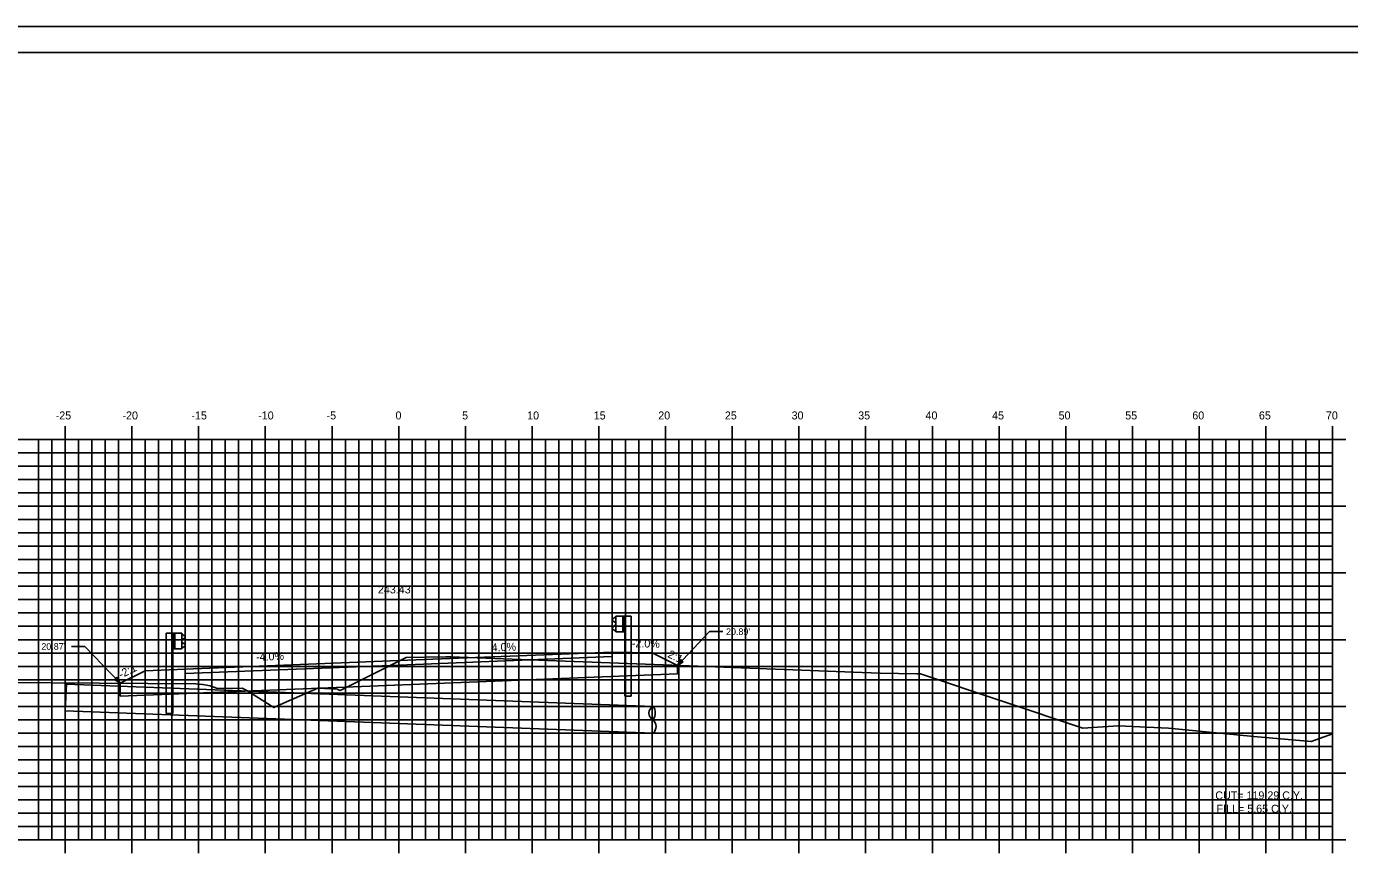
# Model space of a CAD drawing. Extents: x 1170543 to 1177585, y 609599 to 610623.
# Drawn here: x 1173111.6 to 1173210.8, y 609646.6 to 609708.8 of the extents above; entities that cross this region are included whole.
import ezdxf

# ---------------------------------------------------------------- set-up
doc = ezdxf.new("R2010")
doc.units = 0
for name, color, linetype in [('ANNOTATION', 7, 'Continuous'), ('BORDER', 7, 'Continuous'), ('D_Drainage_Text', 7, 'Continuous'), ('D_Guardrail_Beam_Lt', 7, 'Continuous'), ('D_Guardrail_Beam_Rt', 7, 'Continuous'), ('D_Roadway_Centerline', 7, 'Continuous'), ('D_Roadway_Centerline_Text', 7, 'Continuous'), ('D_Roadway_Edge_Shoulder', 7, 'Continuous'), ('D_Roadway_Edge_TW', 7, 'Continuous'), ('D_Roadway_Pavement', 7, 'Continuous'), ('D_Roadway_SlopeLines', 7, 'Continuous'), ('D_Roadway_SubGrade', 7, 'Continuous'), ('H_V ANNOTATION', 7, 'Continuous'), ('MAJOR', 7, 'Continuous'), ('MINOR', 7, 'Continuous'), ('PLOT BOUNDARY', 7, 'Continuous'), ('S_Roadway_Centerline', 7, 'Continuous'), ('SHADING', 7, 'Continuous')]:
    doc.layers.add(name, color=color, linetype=linetype)

msp = doc.modelspace()

# ---------------------------------------------------------------- linework, layer by layer
at = {"layer": 'ANNOTATION'}
for p, q in [((1173160.402, 609660.936), (1173162.789, 609663.473)), ((1173163.789, 609663.473), (1173162.789, 609663.473)), ((1173114.983, 609662.363), (1173115.983, 609662.363)), ((1173118.633, 609659.609), (1173115.983, 609662.363))]:
    msp.add_line(p, q, dxfattribs=at)
for points in [[(1173160.835, 609661.214), (1173160.402, 609660.936), (1173160.653, 609661.386)], [(1173118.377, 609660.056), (1173118.633, 609659.609), (1173118.196, 609659.883)]]:
    msp.add_lwpolyline(points, close=True, dxfattribs=at)
at = {"layer": 'BORDER'}
msp.add_line((1173224.504, 609706.872), (1173064.504, 609706.872), dxfattribs=at)
at = {"layer": 'D_Drainage_Text'}
for p, q in [((1173114.598, 609659.543), (1173114.504, 609657.545)), ((1173158.575, 609657.878), (1173114.58, 609659.543)), ((1173158.576, 609655.876), (1173114.504, 609657.545))]:
    msp.add_line(p, q, dxfattribs=at)
for centre, radius, start, end in [((1173158.828, 609657.369), 0.568, 116.50121, 242.36876), ((1173157.872, 609657.379), 0.861, 323.47952, 35.39045), ((1173158.131, 609656.366), 0.662, 312.12043, 49.03356)]:
    msp.add_arc(centre, radius, start, end, dxfattribs=at)
at = {"layer": 'D_Guardrail_Beam_Lt'}
for p, q in [((1173122.075, 609663.35), (1173122.075, 609657.35)), ((1173122.546, 609663.35), (1173122.075, 609663.35)), ((1173123.233, 609663.35), (1173122.546, 609663.35)), ((1173122.546, 609663.35), (1173122.546, 609662.184)), ((1173122.608, 609663.35), (1173122.608, 609662.184)), ((1173122.712, 609663.35), (1173122.712, 609662.184)), ((1173123.233, 609662.184), (1173123.233, 609663.35)), ((1173123.233, 609663.267), (1173123.307, 609663.253)), ((1173123.467, 609663.003), (1173123.271, 609662.867)), ((1173123.323, 609663.246), (1173123.467, 609663.146)), ((1173122.546, 609662.184), (1173123.233, 609662.184)), ((1173122.567, 609657.35), (1173122.567, 609662.184)), ((1173123.307, 609662.282), (1173123.233, 609662.267)), ((1173123.238, 609662.802), (1173123.238, 609662.732)), ((1173123.271, 609662.668), (1173123.467, 609662.531)), ((1173123.467, 609662.388), (1173123.323, 609662.288)), ((1173122.567, 609657.35), (1173122.075, 609657.35))]:
    msp.add_line(p, q, dxfattribs=at)
for centre, major_axis, start_param, end_param in [((1173123.317, 609662.802), (-0.0789, 0), 5.323254, 6.283185), ((1173123.299, 609663.212), (0.0417, 0), 0.959931, 1.376053), ((1173123.416, 609663.074), (0.0877, 0), 5.323254, 7.243116), ((1173123.317, 609662.732), (-0.0789, 0), 6.283185, 7.243116), ((1173123.299, 609662.322), (0.0417, 0), 4.907132, 5.323254), ((1173123.416, 609662.46), (0.0877, 0), 5.323254, 7.243116)]:
    msp.add_ellipse(centre, major_axis=major_axis, ratio=0.995501, start_param=start_param, end_param=end_param, dxfattribs=at)
at = {"layer": 'D_Guardrail_Beam_Rt'}
for p, q in [((1173155.685, 609664.526), (1173155.542, 609664.426)), ((1173155.542, 609664.283), (1173155.737, 609664.147)), ((1173155.737, 609663.948), (1173155.542, 609663.811)), ((1173155.775, 609664.547), (1173155.701, 609664.533)), ((1173155.771, 609664.082), (1173155.771, 609664.012)), ((1173155.775, 609664.63), (1173156.462, 609664.63)), ((1173155.775, 609663.464), (1173155.775, 609664.63)), ((1173156.296, 609664.63), (1173156.296, 609663.464)), ((1173156.4, 609664.63), (1173156.4, 609663.464)), ((1173156.462, 609664.63), (1173156.933, 609664.63)), ((1173156.462, 609664.63), (1173156.462, 609663.464)), ((1173156.933, 609664.63), (1173156.933, 609658.63)), ((1173155.542, 609663.668), (1173155.685, 609663.568)), ((1173155.701, 609663.562), (1173155.775, 609663.547)), ((1173156.462, 609663.464), (1173155.775, 609663.464)), ((1173156.442, 609658.63), (1173156.442, 609663.464)), ((1173156.442, 609658.63), (1173156.933, 609658.63))]:
    msp.add_line(p, q, dxfattribs=at)
for centre, major_axis, start_param, end_param in [((1173155.592, 609664.354), (-0.0877, 0), 5.323254, 7.243116), ((1173155.709, 609664.492), (-0.0417, 0), 4.907132, 5.323254), ((1173155.692, 609664.082), (0.0789, 0), 0, 0.959931), ((1173155.692, 609664.012), (0.0789, 0), 5.323254, 6.283185), ((1173155.592, 609663.74), (-0.0877, 0), 5.323254, 7.243116), ((1173155.709, 609663.602), (-0.0417, 0), 0.959931, 1.376053)]:
    msp.add_ellipse(centre, major_axis=major_axis, ratio=0.995501, start_param=start_param, end_param=end_param, dxfattribs=at)
at = {"layer": 'D_Roadway_Centerline'}
msp.add_lwpolyline([(1173118.633, 609659.609), (1173118.633, 609659.609), (1173120.504, 609660.545), (1173123.504, 609660.665), (1173139.504, 609661.305), (1173155.504, 609661.945), (1173158.504, 609661.885), (1173160.402, 609660.936)], dxfattribs=at)
at = {"layer": 'D_Roadway_Edge_Shoulder'}
for points in [[(1173155.504, 609661.945), (1173155.504, 609661.611)], [(1173123.504, 609660.665), (1173123.504, 609660.331)]]:
    msp.add_lwpolyline(points, dxfattribs=at)
at = {"layer": 'D_Roadway_Edge_TW'}
msp.add_lwpolyline([(1173123.504, 609660.331), (1173123.504, 609660.665), (1173139.504, 609661.305), (1173155.504, 609661.945), (1173155.504, 609661.611), (1173139.504, 609660.971)], close=True, dxfattribs=at)
at = {"layer": 'D_Roadway_Pavement'}
msp.add_lwpolyline([(1173123.504, 609660.331), (1173123.504, 609660.331), (1173139.504, 609660.971), (1173155.504, 609661.611), (1173155.504, 609661.611), (1173139.504, 609660.971)], close=True, dxfattribs=at)
for points in [[(1173155.504, 609661.611), (1173155.504, 609661.611)], [(1173155.504, 609661.611), (1173155.504, 609661.611)], [(1173123.504, 609660.331), (1173123.504, 609660.331)], [(1173123.504, 609660.331), (1173123.504, 609660.331)]]:
    msp.add_lwpolyline(points, dxfattribs=at)
at = {"layer": 'D_Roadway_SlopeLines'}
for points in [[(1173158.504, 609661.885), (1173160.402, 609660.936)], [(1173120.504, 609660.545), (1173118.633, 609659.609)]]:
    msp.add_lwpolyline(points, dxfattribs=at)
at = {"layer": 'D_Roadway_SubGrade'}
for p, q in [((1173155.504, 609661.945), (1173158.504, 609661.885)), ((1173155.504, 609660.111), (1173155.504, 609661.945)), ((1173158.504, 609661.885), (1173160.402, 609660.936)), ((1173123.504, 609660.331), (1173139.504, 609660.971)), ((1173139.504, 609660.971), (1173155.504, 609661.611)), ((1173155.504, 609661.611), (1173155.504, 609660.111)), ((1173160.402, 609660.936), (1173160.402, 609660.307)), ((1173120.504, 609660.545), (1173118.633, 609659.609)), ((1173123.504, 609660.665), (1173120.504, 609660.545)), ((1173123.504, 609658.831), (1173123.504, 609660.665)), ((1173123.504, 609658.831), (1173123.504, 609660.331)), ((1173118.633, 609659.609), (1173118.633, 609658.637))]:
    msp.add_line(p, q, dxfattribs=at)
at = {"layer": 'MAJOR'}
for p, q in [((1173114.504, 609678.874), (1173114.504, 609677.872)), ((1173119.504, 609678.874), (1173119.504, 609677.872)), ((1173124.504, 609678.874), (1173124.504, 609677.872)), ((1173129.504, 609678.874), (1173129.504, 609677.872)), ((1173134.504, 609678.874), (1173134.504, 609677.872)), ((1173139.504, 609678.874), (1173139.504, 609677.872)), ((1173144.504, 609678.874), (1173144.504, 609677.872)), ((1173149.504, 609678.874), (1173149.504, 609677.872)), ((1173154.504, 609678.874), (1173154.504, 609677.872)), ((1173159.504, 609678.874), (1173159.504, 609677.872)), ((1173164.504, 609678.874), (1173164.504, 609677.872)), ((1173169.504, 609678.874), (1173169.504, 609677.872)), ((1173174.504, 609678.874), (1173174.504, 609677.872)), ((1173179.504, 609678.874), (1173179.504, 609677.872)), ((1173184.504, 609678.874), (1173184.504, 609677.872)), ((1173189.504, 609678.874), (1173189.504, 609677.872)), ((1173194.504, 609678.874), (1173194.504, 609677.872)), ((1173199.504, 609678.874), (1173199.504, 609677.872)), ((1173204.504, 609678.874), (1173204.504, 609677.872)), ((1173209.504, 609678.874), (1173209.504, 609677.872)), ((1173069.504, 609677.872), (1173209.504, 609677.872)), ((1173069.504, 609677.872), (1173209.504, 609677.872)), ((1173114.504, 609647.872), (1173114.504, 609677.872)), ((1173119.504, 609647.872), (1173119.504, 609677.872)), ((1173124.504, 609647.872), (1173124.504, 609677.872)), ((1173129.504, 609647.872), (1173129.504, 609677.872)), ((1173134.504, 609647.872), (1173134.504, 609677.872)), ((1173139.504, 609647.872), (1173139.504, 609677.872)), ((1173144.504, 609647.872), (1173144.504, 609677.872)), ((1173149.504, 609647.872), (1173149.504, 609677.872)), ((1173154.504, 609647.872), (1173154.504, 609677.872)), ((1173159.504, 609647.872), (1173159.504, 609677.872)), ((1173164.504, 609647.872), (1173164.504, 609677.872)), ((1173169.504, 609647.872), (1173169.504, 609677.872)), ((1173174.504, 609647.872), (1173174.504, 609677.872)), ((1173179.504, 609647.872), (1173179.504, 609677.872)), ((1173184.504, 609647.872), (1173184.504, 609677.872)), ((1173189.504, 609647.872), (1173189.504, 609677.872)), ((1173194.504, 609647.872), (1173194.504, 609677.872)), ((1173199.504, 609647.872), (1173199.504, 609677.872)), ((1173204.504, 609647.872), (1173204.504, 609677.872)), ((1173210.506, 609677.872), (1173208.502, 609677.872)), ((1173209.504, 609647.872), (1173209.504, 609677.872)), ((1173209.504, 609647.872), (1173209.504, 609677.872)), ((1173069.504, 609672.872), (1173209.504, 609672.872)), ((1173210.506, 609672.872), (1173208.502, 609672.872)), ((1173069.504, 609667.872), (1173209.504, 609667.872)), ((1173210.506, 609667.872), (1173208.502, 609667.872)), ((1173069.504, 609662.872), (1173209.504, 609662.872)), ((1173210.506, 609662.872), (1173208.502, 609662.872)), ((1173069.504, 609657.872), (1173209.504, 609657.872)), ((1173210.506, 609657.872), (1173208.502, 609657.872)), ((1173069.504, 609652.872), (1173209.504, 609652.872)), ((1173210.506, 609652.872), (1173208.502, 609652.872)), ((1173069.504, 609647.872), (1173209.504, 609647.872)), ((1173069.504, 609647.872), (1173209.504, 609647.872)), ((1173114.504, 609646.87), (1173114.504, 609647.872)), ((1173119.504, 609646.87), (1173119.504, 609647.872)), ((1173124.504, 609646.87), (1173124.504, 609647.872)), ((1173129.504, 609646.87), (1173129.504, 609647.872)), ((1173134.504, 609646.87), (1173134.504, 609647.872)), ((1173139.504, 609646.87), (1173139.504, 609647.872)), ((1173144.504, 609646.87), (1173144.504, 609647.872)), ((1173149.504, 609646.87), (1173149.504, 609647.872)), ((1173154.504, 609646.87), (1173154.504, 609647.872)), ((1173159.504, 609646.87), (1173159.504, 609647.872)), ((1173164.504, 609646.87), (1173164.504, 609647.872)), ((1173169.504, 609646.87), (1173169.504, 609647.872)), ((1173174.504, 609646.87), (1173174.504, 609647.872)), ((1173179.504, 609646.87), (1173179.504, 609647.872)), ((1173184.504, 609646.87), (1173184.504, 609647.872)), ((1173189.504, 609646.87), (1173189.504, 609647.872)), ((1173194.504, 609646.87), (1173194.504, 609647.872)), ((1173199.504, 609646.87), (1173199.504, 609647.872)), ((1173204.504, 609646.87), (1173204.504, 609647.872)), ((1173210.506, 609647.872), (1173208.502, 609647.872)), ((1173209.504, 609646.87), (1173209.504, 609647.872))]:
    msp.add_line(p, q, dxfattribs=at)
at = {"layer": 'MINOR'}
for p, q in [((1173112.504, 609647.872), (1173112.504, 609677.872)), ((1173113.504, 609647.872), (1173113.504, 609677.872)), ((1173115.504, 609647.872), (1173115.504, 609677.872)), ((1173116.504, 609647.872), (1173116.504, 609677.872)), ((1173117.504, 609647.872), (1173117.504, 609677.872)), ((1173118.504, 609647.872), (1173118.504, 609677.872)), ((1173120.504, 609647.872), (1173120.504, 609677.872)), ((1173121.504, 609647.872), (1173121.504, 609677.872)), ((1173122.504, 609647.872), (1173122.504, 609677.872)), ((1173123.504, 609647.872), (1173123.504, 609677.872)), ((1173125.504, 609647.872), (1173125.504, 609677.872)), ((1173126.504, 609647.872), (1173126.504, 609677.872)), ((1173127.504, 609647.872), (1173127.504, 609677.872)), ((1173128.504, 609647.872), (1173128.504, 609677.872)), ((1173130.504, 609647.872), (1173130.504, 609677.872)), ((1173131.504, 609647.872), (1173131.504, 609677.872)), ((1173132.504, 609647.872), (1173132.504, 609677.872)), ((1173133.504, 609647.872), (1173133.504, 609677.872)), ((1173135.504, 609647.872), (1173135.504, 609677.872)), ((1173136.504, 609647.872), (1173136.504, 609677.872)), ((1173137.504, 609647.872), (1173137.504, 609677.872)), ((1173138.504, 609647.872), (1173138.504, 609677.872)), ((1173140.504, 609647.872), (1173140.504, 609677.872)), ((1173141.504, 609647.872), (1173141.504, 609677.872)), ((1173142.504, 609647.872), (1173142.504, 609677.872)), ((1173143.504, 609647.872), (1173143.504, 609677.872)), ((1173145.504, 609647.872), (1173145.504, 609677.872)), ((1173146.504, 609647.872), (1173146.504, 609677.872)), ((1173147.504, 609647.872), (1173147.504, 609677.872)), ((1173148.504, 609647.872), (1173148.504, 609677.872)), ((1173150.504, 609647.872), (1173150.504, 609677.872)), ((1173151.504, 609647.872), (1173151.504, 609677.872)), ((1173152.504, 609647.872), (1173152.504, 609677.872)), ((1173153.504, 609647.872), (1173153.504, 609677.872)), ((1173155.504, 609647.872), (1173155.504, 609677.872)), ((1173156.504, 609647.872), (1173156.504, 609677.872)), ((1173157.504, 609647.872), (1173157.504, 609677.872)), ((1173158.504, 609647.872), (1173158.504, 609677.872)), ((1173160.504, 609647.872), (1173160.504, 609677.872)), ((1173161.504, 609647.872), (1173161.504, 609677.872)), ((1173162.504, 609647.872), (1173162.504, 609677.872)), ((1173163.504, 609647.872), (1173163.504, 609677.872)), ((1173165.504, 609647.872), (1173165.504, 609677.872)), ((1173166.504, 609647.872), (1173166.504, 609677.872)), ((1173167.504, 609647.872), (1173167.504, 609677.872)), ((1173168.504, 609647.872), (1173168.504, 609677.872)), ((1173170.504, 609647.872), (1173170.504, 609677.872)), ((1173171.504, 609647.872), (1173171.504, 609677.872)), ((1173172.504, 609647.872), (1173172.504, 609677.872)), ((1173173.504, 609647.872), (1173173.504, 609677.872)), ((1173175.504, 609647.872), (1173175.504, 609677.872)), ((1173176.504, 609647.872), (1173176.504, 609677.872)), ((1173177.504, 609647.872), (1173177.504, 609677.872)), ((1173178.504, 609647.872), (1173178.504, 609677.872)), ((1173180.504, 609647.872), (1173180.504, 609677.872)), ((1173181.504, 609647.872), (1173181.504, 609677.872)), ((1173182.504, 609647.872), (1173182.504, 609677.872)), ((1173183.504, 609647.872), (1173183.504, 609677.872)), ((1173185.504, 609647.872), (1173185.504, 609677.872)), ((1173186.504, 609647.872), (1173186.504, 609677.872)), ((1173187.504, 609647.872), (1173187.504, 609677.872)), ((1173188.504, 609647.872), (1173188.504, 609677.872)), ((1173190.504, 609647.872), (1173190.504, 609677.872)), ((1173191.504, 609647.872), (1173191.504, 609677.872)), ((1173192.504, 609647.872), (1173192.504, 609677.872)), ((1173193.504, 609647.872), (1173193.504, 609677.872)), ((1173195.504, 609647.872), (1173195.504, 609677.872)), ((1173196.504, 609647.872), (1173196.504, 609677.872)), ((1173197.504, 609647.872), (1173197.504, 609677.872)), ((1173198.504, 609647.872), (1173198.504, 609677.872)), ((1173200.504, 609647.872), (1173200.504, 609677.872)), ((1173201.504, 609647.872), (1173201.504, 609677.872)), ((1173202.504, 609647.872), (1173202.504, 609677.872)), ((1173203.504, 609647.872), (1173203.504, 609677.872)), ((1173205.504, 609647.872), (1173205.504, 609677.872)), ((1173206.504, 609647.872), (1173206.504, 609677.872)), ((1173207.504, 609647.872), (1173207.504, 609677.872)), ((1173208.504, 609647.872), (1173208.504, 609677.872)), ((1173069.504, 609676.872), (1173209.504, 609676.872)), ((1173209.504, 609676.872), (1173208.502, 609676.872)), ((1173069.504, 609675.872), (1173209.504, 609675.872)), ((1173209.504, 609675.872), (1173208.502, 609675.872)), ((1173069.504, 609674.872), (1173209.504, 609674.872)), ((1173209.504, 609674.872), (1173208.502, 609674.872)), ((1173069.504, 609673.872), (1173209.504, 609673.872)), ((1173209.504, 609673.872), (1173208.502, 609673.872)), ((1173069.504, 609671.872), (1173209.504, 609671.872)), ((1173209.504, 609671.872), (1173208.502, 609671.872)), ((1173069.504, 609670.872), (1173209.504, 609670.872)), ((1173209.504, 609670.872), (1173208.502, 609670.872)), ((1173069.504, 609669.872), (1173209.504, 609669.872)), ((1173209.504, 609669.872), (1173208.502, 609669.872)), ((1173069.504, 609668.872), (1173209.504, 609668.872)), ((1173209.504, 609668.872), (1173208.502, 609668.872)), ((1173069.504, 609666.872), (1173209.504, 609666.872)), ((1173209.504, 609666.872), (1173208.502, 609666.872)), ((1173069.504, 609665.872), (1173209.504, 609665.872)), ((1173209.504, 609665.872), (1173208.502, 609665.872)), ((1173069.504, 609664.872), (1173209.504, 609664.872)), ((1173209.504, 609664.872), (1173208.502, 609664.872)), ((1173069.504, 609663.872), (1173209.504, 609663.872)), ((1173209.504, 609663.872), (1173208.502, 609663.872)), ((1173069.504, 609661.872), (1173209.504, 609661.872)), ((1173209.504, 609661.872), (1173208.502, 609661.872)), ((1173069.504, 609660.872), (1173209.504, 609660.872)), ((1173209.504, 609660.872), (1173208.502, 609660.872)), ((1173069.504, 609659.872), (1173209.504, 609659.872)), ((1173209.504, 609659.872), (1173208.502, 609659.872)), ((1173069.504, 609658.872), (1173209.504, 609658.872)), ((1173209.504, 609658.872), (1173208.502, 609658.872)), ((1173069.504, 609656.872), (1173209.504, 609656.872)), ((1173209.504, 609656.872), (1173208.502, 609656.872)), ((1173069.504, 609655.872), (1173209.504, 609655.872)), ((1173209.504, 609655.872), (1173208.502, 609655.872)), ((1173069.504, 609654.872), (1173209.504, 609654.872)), ((1173209.504, 609654.872), (1173208.502, 609654.872)), ((1173069.504, 609653.872), (1173209.504, 609653.872)), ((1173209.504, 609653.872), (1173208.502, 609653.872)), ((1173069.504, 609651.872), (1173209.504, 609651.872)), ((1173209.504, 609651.872), (1173208.502, 609651.872)), ((1173069.504, 609650.872), (1173209.504, 609650.872)), ((1173209.504, 609650.872), (1173208.502, 609650.872)), ((1173069.504, 609649.872), (1173209.504, 609649.872)), ((1173209.504, 609649.872), (1173208.502, 609649.872)), ((1173069.504, 609648.872), (1173209.504, 609648.872)), ((1173209.504, 609648.872), (1173208.502, 609648.872))]:
    msp.add_line(p, q, dxfattribs=at)
at = {"layer": 'PLOT BOUNDARY'}
msp.add_lwpolyline([(1173056.411, 609598.813), (1173226.411, 609598.813), (1173226.411, 609708.813), (1173056.411, 609708.813)], close=True, dxfattribs=at)
at = {"layer": 'S_Roadway_Centerline'}
msp.add_lwpolyline([(1173109.889, 609659.673), (1173124.301, 609659.568), (1173124.828, 609659.526), (1173125.369, 609659.406), (1173125.925, 609659.204), (1173127.765, 609659.244), (1173128.108, 609659.057), (1173130.139, 609657.796), (1173131.091, 609658.209), (1173133.446, 609659.231), (1173134.925, 609659.176), (1173134.929, 609659.16), (1173134.931, 609659.153), (1173134.936, 609659.15), (1173135.102, 609659.068), (1173137.27, 609660.143), (1173137.457, 609660.235), (1173140.06, 609661.526), (1173143.035, 609661.591), (1173143.098, 609661.592), (1173143.416, 609661.58), (1173149.326, 609661.358), (1173149.329, 609661.358), (1173149.331, 609661.358), (1173159.329, 609660.977), (1173174.234, 609660.409), (1173175.58, 609660.357), (1173178.331, 609660.307), (1173178.627, 609660.301), (1173190.79, 609656.247), (1173193.439, 609656.424), (1173197.196, 609656.254), (1173203.6, 609655.612), (1173207.902, 609655.243), (1173209.504, 609655.815)], dxfattribs=at)
at = {"layer": 'SHADING'}
msp.add_line((1173118.633, 609658.637), (1173160.402, 609660.307), dxfattribs=at)

# ---------------------------------------------------------------- texts
at = {"layer": 'ANNOTATION'}
for s, rotation, p in [('-2.0%', 358.85424, (1173156.973, 609662.304)), ('-4.0%', 2.29061, (1173128.82, 609661.278)), ('4.0%', 2.29061, (1173146.48, 609661.985)), ('-2:1', 333.43495, (1173159.373, 609661.71)), ('-2:1', 26.56505, (1173118.682, 609659.955))]:
    msp.add_text(s, height=0.6, rotation=rotation, dxfattribs=at).set_placement(p)
for s, p in [("20.89'", (1173164.039, 609663.223)), ("20.87'", (1173112.714, 609662.113))]:
    msp.add_text(s, height=0.5, dxfattribs=at).set_placement(p)
at = {"layer": 'D_Roadway_Centerline'}
for s, p in [('C', (1173139.499, 609661.305)), ('L', (1173139.504, 609661.297))]:
    msp.add_text(s, height=0.0146, dxfattribs=at).set_placement(p)
at = {"layer": 'D_Roadway_Centerline_Text'}
for s, p in [('243.43', (1173137.944, 609666.337)), ('CUT= 119.29 C.Y.', (1173200.713, 609650.908)), ('FILL= 5.65 C.Y.', (1173200.81, 609649.906))]:
    msp.add_text(s, height=0.6, dxfattribs=at).set_placement(p)
at = {"layer": 'H_V ANNOTATION'}
for s, p in [('-25', (1173113.79, 609679.372)), ('-20', (1173118.798, 609679.372)), ('-15', (1173123.961, 609679.372)), ('-10', (1173128.969, 609679.372)), ('-5', (1173134.095, 609679.372)), ('0', (1173139.263, 609679.372)), ('5', (1173144.255, 609679.372)), ('10', (1173149.129, 609679.372)), ('15', (1173154.121, 609679.372)), ('20', (1173158.958, 609679.372)), ('25', (1173163.95, 609679.372)), ('30', (1173168.953, 609679.372)), ('35', (1173173.945, 609679.372)), ('40', (1173178.99, 609679.372)), ('45', (1173183.982, 609679.372)), ('50', (1173188.969, 609679.372)), ('55', (1173193.961, 609679.372)), ('60', (1173198.99, 609679.372)), ('65', (1173203.982, 609679.372)), ('70', (1173209.006, 609679.372))]:
    msp.add_text(s, height=0.6, dxfattribs=at).set_placement(p)

doc.saveas('drawing.dxf')
